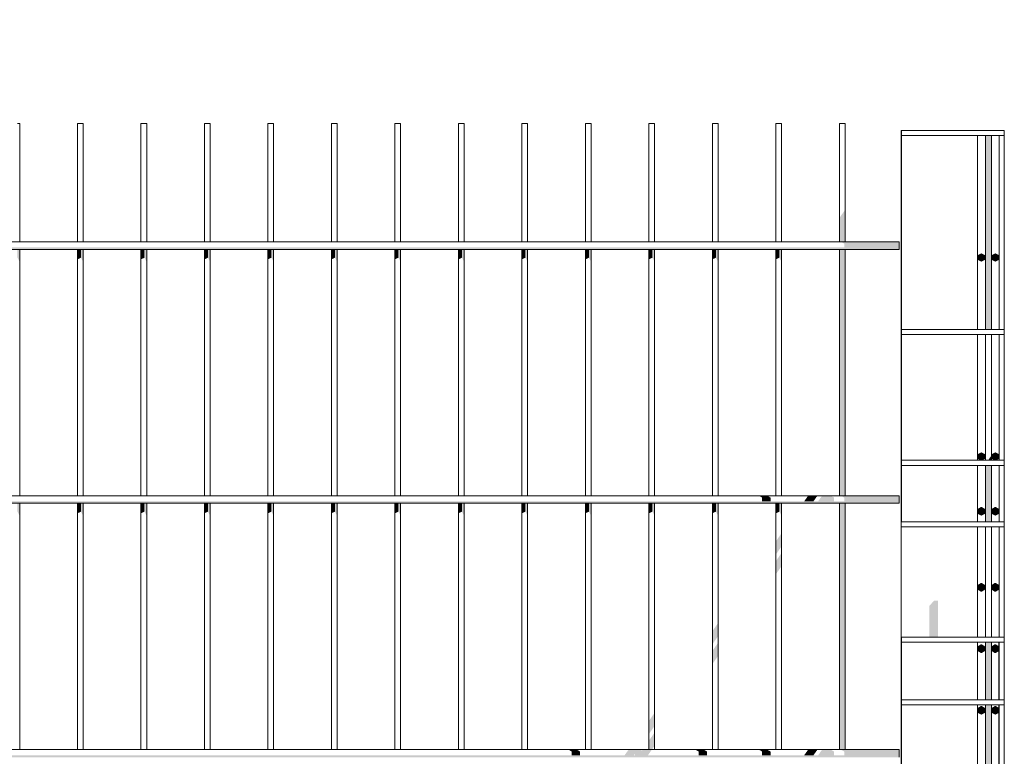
# Model space of a CAD drawing. Header units: metres. Extents: x -111 to -1, y -8 to 26.
# Tile 1052 of 1056: x -3.946 to -3.17, y 0.025 to 0.605. Entities that reach past the tile are written whole.
import ezdxf

# ---------------------------------------------------------------- set-up
doc = ezdxf.new("R2010")
doc.units = ezdxf.units.M
doc.header["$MEASUREMENT"] = 0
doc.layers.add('40 Absturzsicherung', color=7, linetype='Continuous')
doc.layers.add('94 Genehmigungsplanung Bemaßung', color=7, linetype='Continuous')
doc.styles.add('ERSTELLTER_STIL_2', font='arial.ttf')
doc.dimstyles.new('ERSTELLTER_STIL__1', dxfattribs={"dimtxt": 0.25, "dimasz": 0.19, "dimexe": 0.18, "dimexo": 0.1, "dimgap": 0, "dimtad": 1, "dimtih": 1, "dimtoh": 1, "dimzin": 0, "dimdsep": 46, "dimtxsty": 'ERSTELLTER_STIL_2', "dimblk": 'ARROWHEAD_6', "dimblk1": 'ARROWHEAD_6', "dimblk2": 'ARROWHEAD_6', "dimcen": 0.09, "dimclrd": 7, "dimclre": 7, "dimclrt": 7, "dimazin": 0, "dimtfac": 1, "dimtdec": 4, "dimtmove": 0, "dimatfit": 3, "dimfxl": 1, "dimtolj": 1, "dimtzin": 0, "dimarcsym": 0})

# ---------------------------------------------------------------- blocks, each defined once
blk = doc.blocks.new('*D130', base_point=(-27236.13209, 0))
at = {"layer": '94 Genehmigungsplanung Bemaßung', "color": 7, "linetype": 'Continuous', "lineweight": 13}
for p, q in [((-17.34109, 9.38425), (-17.34109, 9.75925)), ((-2.34191, 9.38425), (-2.34191, 9.75925)), ((-17.24109, 9.67175), (-17.44109, 9.47175)), ((-2.44191, 9.47175), (-2.24191, 9.67175)), ((-17.34109, 9.57175), (-2.34191, 9.57175)), ((-2.34191, 9.57175), (-2.19191, 9.57175))]:
    blk.add_line(p, q, dxfattribs=at)
at = {"layer": '94 Genehmigungsplanung Bemaßung', "color": 7, "lineweight": 13, "insert": (-10.27049, 9.62175), "char_height": 0.25, "attachment_point": 7, "style": 'ERSTELLTER_STIL_2'}
blk.add_mtext('\\A1;{\\pql;\\fArial|b0|i0|c0|p0;\\W1.000000;15,00}', dxfattribs=at)
blk = doc.blocks.new('ARROWHEAD_6')
at = {"color": 0, "linetype": 'Continuous', "lineweight": 0}
for p, q in [((-0.5, -0.5), (0.5, 0.5)), ((0, 0), (-1, 0))]:
    blk.add_line(p, q, dxfattribs=at)

msp = doc.modelspace()

# ---------------------------------------------------------------- hatches: boundary and pattern name
at = {"layer": '40 Absturzsicherung', "linetype": 'Continuous', "lineweight": 0, "true_color": 0x000000}
for points in [[(-3.25134, 0.25834), (-3.25135, 0.51408), (-3.25134, 0.25434)], [(-3.18505, 0.51408), (-3.18505, 0.36134), (-3.18268, 0.36134), (-3.18268, 0.51408)], [(-3.18268, 0.36134), (-3.1803, 0.36134), (-3.1803, 0.51408), (-3.18268, 0.51408)], [(-3.29728, 0.45312), (-3.30007, 0.44917), (-3.30007, 0.43048), (-3.29728, 0.43048)], [(-3.29555, 0.45556), (-3.29728, 0.45312), (-3.29728, 0.43048), (-3.29555, 0.43048)], [(-3.29627, 0.42898), (-3.25291, 0.42898), (-3.25291, 0.43048), (-3.29887, 0.43048)], [(-3.25291, 0.42898), (-3.29627, 0.42898), (-3.29627, 0.42598), (-3.25291, 0.42598)], [(-4.77804, 0.42598), (-4.77804, 0.42448), (-3.25291, 0.42448), (-3.25291, 0.42598)], [(-3.94555, 0.42448), (-3.94728, 0.42448), (-3.94728, 0.41789), (-3.94555, 0.41453)], [(-3.90007, 0.42448), (-3.90007, 0.41661), (-3.89728, 0.41789), (-3.89728, 0.42448)], [(-3.89728, 0.42448), (-3.89728, 0.41789), (-3.89555, 0.41453), (-3.89555, 0.42448)], [(-3.85007, 0.42448), (-3.85007, 0.41661), (-3.84728, 0.41789), (-3.84728, 0.42448)], [(-3.84728, 0.42448), (-3.84728, 0.41789), (-3.84555, 0.41453), (-3.84555, 0.42448)], [(-3.79728, 0.42448), (-3.80007, 0.42448), (-3.80007, 0.41661), (-3.79728, 0.41789)], [(-3.79728, 0.42448), (-3.79728, 0.41789), (-3.79555, 0.41453), (-3.79555, 0.42448)], [(-3.75007, 0.42448), (-3.75007, 0.41661), (-3.74728, 0.41789), (-3.74728, 0.42448)], [(-3.74728, 0.42448), (-3.74728, 0.41789), (-3.74555, 0.41453), (-3.74555, 0.42448)], [(-3.70007, 0.42448), (-3.70007, 0.41661), (-3.69728, 0.41789), (-3.69728, 0.42448)], [(-3.69728, 0.42448), (-3.69728, 0.41789), (-3.69555, 0.41453), (-3.69555, 0.42448)], [(-3.65007, 0.41661), (-3.64728, 0.41789), (-3.64728, 0.42448), (-3.65007, 0.42448)], [(-3.64555, 0.42448), (-3.64728, 0.42448), (-3.64728, 0.41789), (-3.64555, 0.41453)], [(-3.60007, 0.41661), (-3.59728, 0.41789), (-3.59728, 0.42448), (-3.60007, 0.42448)], [(-3.59728, 0.41789), (-3.59555, 0.41453), (-3.59555, 0.42448), (-3.59728, 0.42448)], [(-3.55007, 0.41661), (-3.54728, 0.41789), (-3.54728, 0.42448), (-3.55007, 0.42448)], [(-3.54728, 0.41789), (-3.54555, 0.41453), (-3.54555, 0.42448), (-3.54728, 0.42448)], [(-3.50007, 0.42448), (-3.50007, 0.41661), (-3.49728, 0.41789), (-3.49728, 0.42448)], [(-3.49728, 0.42448), (-3.49728, 0.41789), (-3.49555, 0.41453), (-3.49555, 0.42448)], [(-3.44728, 0.42448), (-3.45007, 0.42448), (-3.45007, 0.41661), (-3.44728, 0.41789)], [(-3.44728, 0.41789), (-3.44555, 0.41453), (-3.44555, 0.42448), (-3.44728, 0.42448)], [(-3.40007, 0.42448), (-3.40007, 0.41661), (-3.39728, 0.41789), (-3.39728, 0.42448)], [(-3.39728, 0.41789), (-3.39555, 0.41453), (-3.39555, 0.42448), (-3.39728, 0.42448)], [(-3.34728, 0.42448), (-3.35007, 0.42448), (-3.35007, 0.41661), (-3.34728, 0.41789)], [(-3.34728, 0.41789), (-3.34555, 0.41453), (-3.34555, 0.42448), (-3.34728, 0.42448)], [(-3.30007, 0.23048), (-3.29728, 0.23048), (-3.29728, 0.42448), (-3.30007, 0.42448)], [(-3.29728, 0.42448), (-3.29728, 0.23048), (-3.29555, 0.23048), (-3.29555, 0.42448)], [(-3.19094, 0.41658), (-3.19077, 0.41658), (-3.19077, 0.41958), (-3.19094, 0.41958)], [(-3.18558, 0.41658), (-3.18558, 0.41958), (-3.18818, 0.42108), (-3.19077, 0.41958), (-3.19077, 0.41658), (-3.18818, 0.41508)], [(-3.17994, 0.41658), (-3.17977, 0.41658), (-3.17977, 0.41958), (-3.17994, 0.41958)], [(-3.17458, 0.41658), (-3.17458, 0.41958), (-3.17718, 0.42108), (-3.17977, 0.41958), (-3.17977, 0.41658), (-3.17718, 0.41508)], [(-3.18834, 0.41508), (-3.18818, 0.41508), (-3.19077, 0.41658), (-3.19094, 0.41658)], [(-3.17734, 0.41508), (-3.17718, 0.41508), (-3.17977, 0.41658), (-3.17994, 0.41658)], [(-3.25134, 0.3238), (-3.25118, 0.32403), (-3.25118, 0.33438), (-3.25134, 0.33415)], [(-3.25118, 0.31882), (-3.25134, 0.31859), (-3.25134, 0.30824), (-3.25118, 0.30848)], [(-3.18558, 0.25984), (-3.18558, 0.26284), (-3.18818, 0.26434), (-3.19077, 0.26284), (-3.19077, 0.25984), (-3.18818, 0.25834)], [(-3.17458, 0.25984), (-3.17458, 0.26284), (-3.17718, 0.26434), (-3.17977, 0.26284), (-3.17977, 0.25984), (-3.17718, 0.25834)], [(-3.19094, 0.26284), (-3.19094, 0.25984), (-3.19077, 0.25984), (-3.19077, 0.26284)], [(-3.19077, 0.25984), (-3.19094, 0.25984), (-3.18834, 0.25834), (-3.18818, 0.25834)], [(-3.18296, 0.25834), (-3.18268, 0.25834), (-3.18268, 0.25874)], [(-3.1803, 0.2621), (-3.18268, 0.25874), (-3.18268, 0.25834), (-3.1803, 0.25834)], [(-3.17994, 0.26284), (-3.17994, 0.25984), (-3.17977, 0.25984), (-3.17977, 0.26284)], [(-3.17977, 0.25984), (-3.17994, 0.25984), (-3.17734, 0.25834), (-3.17718, 0.25834)], [(-3.18506, 0.25416), (-3.18506, 0.20994), (-3.18268, 0.20994), (-3.18268, 0.25434), (-3.18488, 0.25434)], [(-3.18268, 0.20994), (-3.1803, 0.20994), (-3.1803, 0.25416), (-3.18048, 0.25434), (-3.18268, 0.25434)], [(-4.77804, 0.22598), (-4.77804, 0.22448), (-3.25291, 0.22448), (-3.25291, 0.22598)], [(-3.36349, 0.23048), (-3.36089, 0.22898), (-3.35425, 0.22898), (-3.35685, 0.23048)], [(-3.36089, 0.22898), (-3.36089, 0.22598), (-3.35425, 0.22598), (-3.35425, 0.22898)], [(-3.3257, 0.22898), (-3.32782, 0.22598), (-3.32051, 0.22598), (-3.31839, 0.22898)], [(-3.3257, 0.22898), (-3.31839, 0.22898), (-3.31733, 0.23048), (-3.32464, 0.23048)], [(-3.31682, 0.22598), (-3.30426, 0.22598), (-3.30426, 0.22898), (-3.3147, 0.22898)], [(-3.31364, 0.23048), (-3.3147, 0.22898), (-3.30426, 0.22898), (-3.30648, 0.23027), (-3.30633, 0.23048)], [(-3.25291, 0.23048), (-3.29887, 0.23048), (-3.29627, 0.22898), (-3.25291, 0.22898)], [(-3.25291, 0.22898), (-3.29627, 0.22898), (-3.29627, 0.22598), (-3.25291, 0.22598)], [(-3.94728, 0.22448), (-3.94728, 0.2179), (-3.94555, 0.21453), (-3.94555, 0.22448)], [(-3.90007, 0.22448), (-3.90007, 0.21661), (-3.89728, 0.2179), (-3.89728, 0.22448)], [(-3.89728, 0.22448), (-3.89728, 0.2179), (-3.89555, 0.21453), (-3.89555, 0.22448)], [(-3.84728, 0.22448), (-3.85007, 0.22448), (-3.85007, 0.21661), (-3.84728, 0.2179)], [(-3.84555, 0.22448), (-3.84728, 0.22448), (-3.84728, 0.2179), (-3.84555, 0.21453)], [(-3.80007, 0.22448), (-3.80007, 0.21661), (-3.79728, 0.2179), (-3.79728, 0.22448)], [(-3.79555, 0.22448), (-3.79728, 0.22448), (-3.79728, 0.2179), (-3.79555, 0.21453)], [(-3.75007, 0.22448), (-3.75007, 0.21661), (-3.74728, 0.2179), (-3.74728, 0.22448)], [(-3.74728, 0.22448), (-3.74728, 0.2179), (-3.74555, 0.21453), (-3.74555, 0.22448)], [(-3.70007, 0.22448), (-3.70007, 0.21661), (-3.69728, 0.2179), (-3.69728, 0.22448)], [(-3.69728, 0.22448), (-3.69728, 0.2179), (-3.69555, 0.21453), (-3.69555, 0.22448)], [(-3.65007, 0.21661), (-3.64728, 0.2179), (-3.64728, 0.22448), (-3.65007, 0.22448)], [(-3.64728, 0.2179), (-3.64555, 0.21453), (-3.64555, 0.22448), (-3.64728, 0.22448)], [(-3.60007, 0.21661), (-3.59728, 0.2179), (-3.59728, 0.22448), (-3.60007, 0.22448)], [(-3.59728, 0.2179), (-3.59555, 0.21453), (-3.59555, 0.22448), (-3.59728, 0.22448)], [(-3.55007, 0.21661), (-3.54728, 0.2179), (-3.54728, 0.22448), (-3.55007, 0.22448)], [(-3.54728, 0.2179), (-3.54555, 0.21453), (-3.54555, 0.22448), (-3.54728, 0.22448)], [(-3.50007, 0.21661), (-3.49728, 0.2179), (-3.49728, 0.22448), (-3.50007, 0.22448)], [(-3.49728, 0.22448), (-3.49728, 0.2179), (-3.49555, 0.21453), (-3.49555, 0.22448)], [(-3.44728, 0.22448), (-3.45007, 0.22448), (-3.45007, 0.21661), (-3.44728, 0.2179)], [(-3.44728, 0.2179), (-3.44555, 0.21453), (-3.44555, 0.22448), (-3.44728, 0.22448)], [(-3.40007, 0.22448), (-3.40007, 0.21661), (-3.39728, 0.2179), (-3.39728, 0.22448)], [(-3.39728, 0.2179), (-3.39555, 0.21453), (-3.39555, 0.22448), (-3.39728, 0.22448)], [(-3.34728, 0.22448), (-3.35007, 0.22448), (-3.35007, 0.21661), (-3.34728, 0.2179)], [(-3.34728, 0.2179), (-3.34555, 0.21453), (-3.34555, 0.22448), (-3.34728, 0.22448)], [(-3.30007, 0.03048), (-3.29728, 0.03048), (-3.29728, 0.22448), (-3.30007, 0.22448)], [(-3.29728, 0.03048), (-3.29555, 0.03048), (-3.29555, 0.22448), (-3.29728, 0.22448)], [(-3.19094, 0.21658), (-3.19077, 0.21658), (-3.19077, 0.21958), (-3.19094, 0.21958)], [(-3.18558, 0.21658), (-3.18558, 0.21958), (-3.18818, 0.22108), (-3.19077, 0.21958), (-3.19077, 0.21658), (-3.18818, 0.21508)], [(-3.17994, 0.21658), (-3.17977, 0.21658), (-3.17977, 0.21958), (-3.17994, 0.21958)], [(-3.17458, 0.21658), (-3.17458, 0.21958), (-3.17718, 0.22108), (-3.17977, 0.21958), (-3.17977, 0.21658), (-3.17718, 0.21508)], [(-3.18834, 0.21508), (-3.18818, 0.21508), (-3.19077, 0.21658), (-3.19094, 0.21658)], [(-3.17734, 0.21508), (-3.17718, 0.21508), (-3.17977, 0.21658), (-3.17994, 0.21658)], [(-3.34728, 0.19847), (-3.35007, 0.19452), (-3.35007, 0.18417), (-3.34728, 0.18812)], [(-3.34728, 0.18812), (-3.34555, 0.19057), (-3.34555, 0.20091), (-3.34728, 0.19847)], [(-3.34728, 0.18291), (-3.35007, 0.17896), (-3.35007, 0.16861), (-3.34728, 0.17256)], [(-3.34728, 0.17256), (-3.34555, 0.17501), (-3.34555, 0.18536), (-3.34728, 0.18291)], [(-3.19111, 0.15984), (-3.19111, 0.15684), (-3.19077, 0.15684), (-3.19077, 0.15984)], [(-3.19077, 0.15684), (-3.19111, 0.15684), (-3.18851, 0.15534), (-3.18818, 0.15534)], [(-3.18558, 0.15684), (-3.18558, 0.15984), (-3.18818, 0.16134), (-3.19077, 0.15984), (-3.19077, 0.15684), (-3.18818, 0.15534)], [(-3.18011, 0.15984), (-3.18011, 0.15684), (-3.17977, 0.15684), (-3.17977, 0.15984)], [(-3.17977, 0.15684), (-3.18011, 0.15684), (-3.17751, 0.15534), (-3.17718, 0.15534)], [(-3.17458, 0.15684), (-3.17458, 0.15984), (-3.17718, 0.16134), (-3.17977, 0.15984), (-3.17977, 0.15684), (-3.17718, 0.15534)], [(-3.22542, 0.14781), (-3.22912, 0.14385), (-3.22912, 0.11906), (-3.22248, 0.11906), (-3.22248, 0.14781)], [(-3.39728, 0.12775), (-3.40007, 0.1238), (-3.40007, 0.11345), (-3.39728, 0.1174)], [(-3.39555, 0.1302), (-3.39728, 0.12775), (-3.39728, 0.1174), (-3.39555, 0.11985)], [(-3.40007, 0.09789), (-3.39728, 0.10185), (-3.39728, 0.1122), (-3.40007, 0.10824)], [(-3.39728, 0.10185), (-3.39555, 0.10429), (-3.39555, 0.11464), (-3.39728, 0.1122)], [(-3.25151, -0.42404), (-3.25151, -0.4245), (-3.25151, 0.11506)], [(-3.19111, 0.11144), (-3.19111, 0.10844), (-3.19077, 0.10844), (-3.19077, 0.11144)], [(-3.18558, 0.10844), (-3.18558, 0.11144), (-3.18818, 0.11294), (-3.19077, 0.11144), (-3.19077, 0.10844), (-3.18818, 0.10694)], [(-3.18506, 0.11488), (-3.18506, 0.06983), (-3.18268, 0.06983), (-3.18268, 0.11506), (-3.18488, 0.11506)], [(-3.18268, 0.11506), (-3.18268, 0.06983), (-3.1803, 0.06983), (-3.1803, 0.11488), (-3.18048, 0.11506)], [(-3.18011, 0.11144), (-3.18011, 0.10844), (-3.17977, 0.10844), (-3.17977, 0.11144)], [(-3.17458, 0.10844), (-3.17458, 0.11144), (-3.17718, 0.11294), (-3.17977, 0.11144), (-3.17977, 0.10844), (-3.17718, 0.10694)], [(-3.19077, 0.10844), (-3.19111, 0.10844), (-3.18851, 0.10694), (-3.18818, 0.10694)], [(-3.17977, 0.10844), (-3.18011, 0.10844), (-3.17751, 0.10694), (-3.17718, 0.10694)], [(-3.25134, 0.06583), (-3.25134, -0.47179), (-3.25134, -0.47212)], [(-3.25118, 0.06583), (-3.25118, -0.4877), (-3.25117, -0.48816)], [(-3.19094, 0.06284), (-3.19094, 0.05984), (-3.19077, 0.05984), (-3.19077, 0.06284)], [(-3.18558, 0.05984), (-3.18558, 0.06284), (-3.18818, 0.06434), (-3.19077, 0.06284), (-3.19077, 0.05984), (-3.18818, 0.05834)], [(-3.18506, -0.004), (-3.18268, -0.004), (-3.18268, 0.06583), (-3.18488, 0.06583), (-3.18506, 0.06565)], [(-3.18268, -0.004), (-3.18033, -0.004), (-3.18033, -0.48945), (-3.1803, -0.48945), (-3.1803, 0.06565), (-3.18048, 0.06583), (-3.18268, 0.06583)], [(-3.17994, 0.06284), (-3.17994, 0.05984), (-3.17977, 0.05984), (-3.17977, 0.06284)], [(-3.17458, 0.05984), (-3.17458, 0.06284), (-3.17718, 0.06434), (-3.17977, 0.06284), (-3.17977, 0.05984), (-3.17718, 0.05834)], [(-3.17451, 0.06583), (-3.17451, -0.4259), (-3.17451, -0.42633)], [(-3.17434, 0.06583), (-3.17434, -0.47371), (-3.17434, -0.47398)], [(-3.17418, 0.06583), (-3.17418, -0.48956), (-3.17417, -0.48999)], [(-3.45007, 0.04273), (-3.44728, 0.04669), (-3.44728, 0.05704), (-3.45007, 0.05308)], [(-3.44555, 0.05948), (-3.44728, 0.05704), (-3.44728, 0.04669), (-3.44555, 0.04913)], [(-3.19077, 0.05984), (-3.19094, 0.05984), (-3.18834, 0.05834), (-3.18818, 0.05834)], [(-3.17977, 0.05984), (-3.17994, 0.05984), (-3.17734, 0.05834), (-3.17718, 0.05834)], [(-3.45007, 0.03048), (-3.44773, 0.03048), (-3.44728, 0.03113), (-3.44728, 0.04148), (-3.45007, 0.03753)], [(-3.44555, 0.04392), (-3.44728, 0.04148), (-3.44728, 0.03113), (-3.44555, 0.03357)], [(-4.77804, 0.02598), (-4.77804, 0.02448), (-3.25291, 0.02448), (-3.25291, 0.02598)], [(-3.51346, 0.03048), (-3.51086, 0.02898), (-3.50422, 0.02898), (-3.50682, 0.03048)], [(-3.51086, 0.02898), (-3.51086, 0.02598), (-3.50422, 0.02598), (-3.50422, 0.02898)], [(-3.46711, 0.02898), (-3.46923, 0.02598), (-3.46192, 0.02598), (-3.46087, 0.02746), (-3.46087, 0.02598), (-3.45092, 0.02598), (-3.44879, 0.02898)], [(-3.46711, 0.02898), (-3.44879, 0.02898), (-3.44773, 0.03048), (-3.45505, 0.03048), (-3.45557, 0.02975), (-3.45683, 0.03048), (-3.46605, 0.03048)], [(-3.40684, 0.03048), (-3.41348, 0.03048), (-3.41088, 0.02898), (-3.40424, 0.02898)], [(-3.41088, 0.02598), (-3.40424, 0.02598), (-3.40424, 0.02898), (-3.41088, 0.02898)], [(-3.36349, 0.03048), (-3.36089, 0.02898), (-3.35425, 0.02898), (-3.35685, 0.03048)], [(-3.35425, 0.02898), (-3.36089, 0.02898), (-3.36089, 0.02598), (-3.35425, 0.02598)], [(-3.3257, 0.02898), (-3.32782, 0.02598), (-3.32051, 0.02598), (-3.31839, 0.02898)], [(-3.3257, 0.02898), (-3.31839, 0.02898), (-3.31733, 0.03048), (-3.32464, 0.03048)], [(-3.31682, 0.02598), (-3.30426, 0.02598), (-3.30426, 0.02898), (-3.3147, 0.02898)], [(-3.31364, 0.03048), (-3.3147, 0.02898), (-3.30426, 0.02898), (-3.30648, 0.03027), (-3.30633, 0.03048)], [(-3.25291, 0.03048), (-3.29887, 0.03048), (-3.29627, 0.02898), (-3.25291, 0.02898)], [(-3.25291, 0.02898), (-3.29627, 0.02898), (-3.29627, 0.02598), (-3.25291, 0.02598)]]:
    msp.add_hatch(color=18, dxfattribs=at).paths.add_polyline_path(points)

# ---------------------------------------------------------------- linework, layer by layer
at = {"layer": '40 Absturzsicherung', "color": 7, "linetype": 'Continuous', "lineweight": 13}
for p, q in [((-3.94555, 0.52348), (-3.94728, 0.52348)), ((-3.94555, 0.43048), (-3.94555, 0.52348)), ((-3.89728, 0.52348), (-3.90007, 0.52348)), ((-3.90007, 0.43048), (-3.90007, 0.52348)), ((-3.89555, 0.52348), (-3.89728, 0.52348)), ((-3.89555, 0.43048), (-3.89555, 0.52348)), ((-3.84728, 0.52348), (-3.85007, 0.52348)), ((-3.85007, 0.43048), (-3.85007, 0.52348)), ((-3.84555, 0.52348), (-3.84728, 0.52348)), ((-3.84555, 0.43048), (-3.84555, 0.52348)), ((-3.79728, 0.52348), (-3.80007, 0.52348)), ((-3.80007, 0.43048), (-3.80007, 0.52348)), ((-3.79555, 0.52348), (-3.79728, 0.52348)), ((-3.79555, 0.43048), (-3.79555, 0.52348)), ((-3.74728, 0.52348), (-3.75007, 0.52348)), ((-3.75007, 0.43048), (-3.75007, 0.52348)), ((-3.74555, 0.52348), (-3.74728, 0.52348)), ((-3.74555, 0.43048), (-3.74555, 0.52348)), ((-3.69728, 0.52348), (-3.70007, 0.52348)), ((-3.70007, 0.43048), (-3.70007, 0.52348)), ((-3.69555, 0.52348), (-3.69728, 0.52348)), ((-3.69555, 0.43048), (-3.69555, 0.52348)), ((-3.64728, 0.52348), (-3.65007, 0.52348)), ((-3.65007, 0.43048), (-3.65007, 0.52348)), ((-3.64555, 0.52348), (-3.64728, 0.52348)), ((-3.64555, 0.43048), (-3.64555, 0.52348)), ((-3.59728, 0.52348), (-3.60007, 0.52348)), ((-3.60007, 0.43048), (-3.60007, 0.52348)), ((-3.59555, 0.52348), (-3.59728, 0.52348)), ((-3.59555, 0.43048), (-3.59555, 0.52348)), ((-3.54728, 0.52348), (-3.55007, 0.52348)), ((-3.55007, 0.43048), (-3.55007, 0.52348)), ((-3.54555, 0.52348), (-3.54728, 0.52348)), ((-3.54555, 0.43048), (-3.54555, 0.52348)), ((-3.49728, 0.52348), (-3.50007, 0.52348)), ((-3.50007, 0.43048), (-3.50007, 0.52348)), ((-3.49555, 0.52348), (-3.49728, 0.52348)), ((-3.49555, 0.43048), (-3.49555, 0.52348)), ((-3.44728, 0.52348), (-3.45007, 0.52348)), ((-3.45007, 0.43048), (-3.45007, 0.52348)), ((-3.44555, 0.52348), (-3.44728, 0.52348)), ((-3.44555, 0.43048), (-3.44555, 0.52348)), ((-3.39728, 0.52348), (-3.40007, 0.52348)), ((-3.40007, 0.43048), (-3.40007, 0.52348)), ((-3.39555, 0.52348), (-3.39728, 0.52348)), ((-3.39555, 0.43048), (-3.39555, 0.52348)), ((-3.34728, 0.52348), (-3.35007, 0.52348)), ((-3.35007, 0.43048), (-3.35007, 0.52348)), ((-3.34555, 0.52348), (-3.34728, 0.52348)), ((-3.34555, 0.43048), (-3.34555, 0.52348)), ((-3.29728, 0.52348), (-3.30007, 0.52348)), ((-3.30007, 0.43048), (-3.30007, 0.52348)), ((-3.29555, 0.52348), (-3.29728, 0.52348)), ((-3.29555, 0.43048), (-3.29555, 0.52348)), ((-3.25117, 0.51808), (-3.25134, 0.51808)), ((-3.25134, 0.51408), (-3.25134, 0.51808)), ((-3.25118, 0.51408), (-3.25134, 0.51408)), ((-3.25134, 0.25834), (-3.25134, 0.51408)), ((-3.17017, 0.51808), (-3.25117, 0.51808)), ((-3.25117, 0.51408), (-3.25117, 0.51808)), ((-3.19117, 0.51408), (-3.25117, 0.51408)), ((-3.25117, 0.36134), (-3.25117, 0.51408)), ((-3.19117, 0.36134), (-3.19117, 0.51408)), ((-3.17417, 0.51408), (-3.19117, 0.51408)), ((-3.18505, 0.36134), (-3.18505, 0.51408)), ((-3.1803, 0.36134), (-3.1803, 0.51408)), ((-3.17434, 0.36134), (-3.17434, 0.51408)), ((-3.17017, 0.51408), (-3.17417, 0.51408)), ((-3.17417, 0.36134), (-3.17417, 0.51408)), ((-3.17017, 0.51408), (-3.17017, 0.51808)), ((-3.17017, 0.36134), (-3.17017, 0.51408)), ((-4.77804, 0.43048), (-3.25291, 0.43048)), ((-3.25291, 0.42898), (-3.25291, 0.43048)), ((-3.25291, 0.42598), (-3.25291, 0.42898)), ((-4.77804, 0.42448), (-3.25291, 0.42448)), ((-3.94555, 0.23048), (-3.94555, 0.42448)), ((-3.90007, 0.23048), (-3.90007, 0.42448)), ((-3.89555, 0.23048), (-3.89555, 0.42448)), ((-3.85007, 0.23048), (-3.85007, 0.42448)), ((-3.84555, 0.23048), (-3.84555, 0.42448)), ((-3.80007, 0.23048), (-3.80007, 0.42448)), ((-3.79555, 0.23048), (-3.79555, 0.42448)), ((-3.75007, 0.23048), (-3.75007, 0.42448)), ((-3.74555, 0.23048), (-3.74555, 0.42448)), ((-3.70007, 0.23048), (-3.70007, 0.42448)), ((-3.69555, 0.23048), (-3.69555, 0.42448)), ((-3.65007, 0.23048), (-3.65007, 0.42448)), ((-3.64555, 0.23048), (-3.64555, 0.42448)), ((-3.60007, 0.23048), (-3.60007, 0.42448)), ((-3.59555, 0.23048), (-3.59555, 0.42448)), ((-3.55007, 0.23048), (-3.55007, 0.42448)), ((-3.54555, 0.23048), (-3.54555, 0.42448)), ((-3.50007, 0.23048), (-3.50007, 0.42448)), ((-3.49555, 0.23048), (-3.49555, 0.42448)), ((-3.45007, 0.23048), (-3.45007, 0.42448)), ((-3.44555, 0.23048), (-3.44555, 0.42448)), ((-3.40007, 0.23048), (-3.40007, 0.42448)), ((-3.39555, 0.23048), (-3.39555, 0.42448)), ((-3.35007, 0.23048), (-3.35007, 0.42448)), ((-3.34555, 0.23048), (-3.34555, 0.42448)), ((-3.30007, 0.23048), (-3.30007, 0.42448)), ((-3.29555, 0.23048), (-3.29555, 0.42448)), ((-3.25291, 0.42448), (-3.25291, 0.42598)), ((-3.19094, 0.41958), (-3.18834, 0.42108)), ((-3.19094, 0.41658), (-3.19094, 0.41958)), ((-3.19077, 0.41958), (-3.18818, 0.42108)), ((-3.19077, 0.41658), (-3.19077, 0.41958)), ((-3.18834, 0.42108), (-3.18818, 0.42108)), ((-3.18818, 0.42108), (-3.18558, 0.41958)), ((-3.18558, 0.41958), (-3.18558, 0.41658)), ((-3.17994, 0.41958), (-3.17734, 0.42108)), ((-3.17994, 0.41658), (-3.17994, 0.41958)), ((-3.17977, 0.41958), (-3.17718, 0.42108)), ((-3.17977, 0.41658), (-3.17977, 0.41958)), ((-3.17734, 0.42108), (-3.17718, 0.42108)), ((-3.17718, 0.42108), (-3.17458, 0.41958)), ((-3.17458, 0.41958), (-3.17458, 0.41658)), ((-3.18834, 0.41508), (-3.19094, 0.41658)), ((-3.18818, 0.41508), (-3.19077, 0.41658)), ((-3.18834, 0.41508), (-3.18818, 0.41508)), ((-3.18558, 0.41658), (-3.18818, 0.41508)), ((-3.17734, 0.41508), (-3.17994, 0.41658)), ((-3.17718, 0.41508), (-3.17977, 0.41658)), ((-3.17734, 0.41508), (-3.17718, 0.41508)), ((-3.17458, 0.41658), (-3.17718, 0.41508)), ((-3.17017, 0.36134), (-3.25117, 0.36134)), ((-3.25117, 0.35734), (-3.25117, 0.36134)), ((-3.19117, 0.35734), (-3.25117, 0.35734)), ((-3.25117, 0.25834), (-3.25117, 0.35734)), ((-3.19117, 0.25834), (-3.19117, 0.35734)), ((-3.17417, 0.35734), (-3.19117, 0.35734)), ((-3.18506, 0.25834), (-3.18506, 0.35734)), ((-3.1803, 0.25834), (-3.1803, 0.35734)), ((-3.17434, 0.25834), (-3.17434, 0.35734)), ((-3.17017, 0.35734), (-3.17417, 0.35734)), ((-3.17417, 0.25834), (-3.17417, 0.35734)), ((-3.17017, 0.35734), (-3.17017, 0.36134)), ((-3.17017, 0.25834), (-3.17017, 0.35734)), ((-3.19094, 0.26284), (-3.18834, 0.26434)), ((-3.19077, 0.26284), (-3.18818, 0.26434)), ((-3.18834, 0.26434), (-3.18818, 0.26434)), ((-3.18818, 0.26434), (-3.18558, 0.26284)), ((-3.17994, 0.26284), (-3.17734, 0.26434)), ((-3.17977, 0.26284), (-3.17718, 0.26434)), ((-3.17734, 0.26434), (-3.17718, 0.26434)), ((-3.17718, 0.26434), (-3.17458, 0.26284)), ((-3.25117, 0.25834), (-3.25134, 0.25834)), ((-3.25134, 0.25434), (-3.25134, 0.25834)), ((-3.17017, 0.25834), (-3.25117, 0.25834)), ((-3.25117, 0.25434), (-3.25117, 0.25834)), ((-3.19094, 0.25984), (-3.19094, 0.26284)), ((-3.18834, 0.25834), (-3.19094, 0.25984)), ((-3.19077, 0.25984), (-3.19077, 0.26284)), ((-3.18818, 0.25834), (-3.19077, 0.25984)), ((-3.18558, 0.25984), (-3.18818, 0.25834)), ((-3.18558, 0.26284), (-3.18558, 0.25984)), ((-3.17994, 0.25984), (-3.17994, 0.26284)), ((-3.17734, 0.25834), (-3.17994, 0.25984)), ((-3.17977, 0.25984), (-3.17977, 0.26284)), ((-3.17718, 0.25834), (-3.17977, 0.25984)), ((-3.17458, 0.25984), (-3.17718, 0.25834)), ((-3.17458, 0.26284), (-3.17458, 0.25984)), ((-3.17017, 0.25434), (-3.17017, 0.25834)), ((-3.25118, 0.25434), (-3.25134, 0.25434)), ((-3.25134, 0.20994), (-3.25134, 0.25434)), ((-3.19117, 0.25434), (-3.25117, 0.25434)), ((-3.25117, 0.20994), (-3.25117, 0.25434)), ((-3.19117, 0.20994), (-3.19117, 0.25434)), ((-3.17417, 0.25434), (-3.19117, 0.25434)), ((-3.18506, 0.20994), (-3.18506, 0.25434)), ((-3.1803, 0.20994), (-3.1803, 0.25434)), ((-3.17434, 0.20994), (-3.17434, 0.25434)), ((-3.17017, 0.25434), (-3.17417, 0.25434)), ((-3.17417, 0.20994), (-3.17417, 0.25434)), ((-3.17017, 0.11906), (-3.17017, 0.25434)), ((-4.77804, 0.23048), (-3.25291, 0.23048)), ((-3.25291, 0.22898), (-3.25291, 0.23048)), ((-3.25291, 0.22598), (-3.25291, 0.22898)), ((-3.25291, 0.22448), (-3.25291, 0.22598)), ((-4.77804, 0.22448), (-3.25291, 0.22448)), ((-3.94555, 0.03048), (-3.94555, 0.22448)), ((-3.90007, 0.03048), (-3.90007, 0.22448)), ((-3.89555, 0.03048), (-3.89555, 0.22448)), ((-3.85007, 0.03048), (-3.85007, 0.22448)), ((-3.84555, 0.03048), (-3.84555, 0.22448)), ((-3.80007, 0.03048), (-3.80007, 0.22448)), ((-3.79555, 0.03048), (-3.79555, 0.22448)), ((-3.75007, 0.03048), (-3.75007, 0.22448)), ((-3.74555, 0.03048), (-3.74555, 0.22448)), ((-3.70007, 0.03048), (-3.70007, 0.22448)), ((-3.69555, 0.03048), (-3.69555, 0.22448)), ((-3.65007, 0.03048), (-3.65007, 0.22448)), ((-3.64555, 0.03048), (-3.64555, 0.22448)), ((-3.60007, 0.03048), (-3.60007, 0.22448)), ((-3.59555, 0.03048), (-3.59555, 0.22448)), ((-3.55007, 0.03048), (-3.55007, 0.22448)), ((-3.54555, 0.03048), (-3.54555, 0.22448)), ((-3.50007, 0.03048), (-3.50007, 0.22448)), ((-3.49555, 0.03048), (-3.49555, 0.22448)), ((-3.45007, 0.03048), (-3.45007, 0.22448)), ((-3.44555, 0.03048), (-3.44555, 0.22448)), ((-3.40007, 0.03048), (-3.40007, 0.22448)), ((-3.39555, 0.03048), (-3.39555, 0.22448)), ((-3.35007, 0.03048), (-3.35007, 0.22448)), ((-3.34555, 0.03048), (-3.34555, 0.22448)), ((-3.30007, 0.03048), (-3.30007, 0.22448)), ((-3.29555, 0.03048), (-3.29555, 0.22448)), ((-3.19094, 0.21958), (-3.18834, 0.22108)), ((-3.19094, 0.21658), (-3.19094, 0.21958)), ((-3.19077, 0.21958), (-3.18818, 0.22108)), ((-3.19077, 0.21658), (-3.19077, 0.21958)), ((-3.18834, 0.22108), (-3.18818, 0.22108)), ((-3.18818, 0.22108), (-3.18558, 0.21958)), ((-3.18558, 0.21958), (-3.18558, 0.21658)), ((-3.17994, 0.21958), (-3.17734, 0.22108)), ((-3.17994, 0.21658), (-3.17994, 0.21958)), ((-3.17977, 0.21958), (-3.17718, 0.22108)), ((-3.17977, 0.21658), (-3.17977, 0.21958)), ((-3.17734, 0.22108), (-3.17718, 0.22108)), ((-3.17718, 0.22108), (-3.17458, 0.21958)), ((-3.17458, 0.21958), (-3.17458, 0.21658)), ((-3.17034, 0.20994), (-3.25134, 0.20994)), ((-3.25134, 0.20594), (-3.25134, 0.20994)), ((-3.18834, 0.21508), (-3.19094, 0.21658)), ((-3.18818, 0.21508), (-3.19077, 0.21658)), ((-3.18834, 0.21508), (-3.18818, 0.21508)), ((-3.18558, 0.21658), (-3.18818, 0.21508)), ((-3.17734, 0.21508), (-3.17994, 0.21658)), ((-3.17718, 0.21508), (-3.17977, 0.21658)), ((-3.17734, 0.21508), (-3.17718, 0.21508)), ((-3.17458, 0.21658), (-3.17718, 0.21508)), ((-3.17034, 0.20594), (-3.17034, 0.20994)), ((-3.19134, 0.20594), (-3.25134, 0.20594)), ((-3.25134, 0.11906), (-3.25134, 0.20594)), ((-3.19134, 0.11906), (-3.19134, 0.20594)), ((-3.18521, 0.20594), (-3.19134, 0.20594)), ((-3.19117, 0.11906), (-3.19117, 0.20594)), ((-3.18268, 0.20594), (-3.18506, 0.20594)), ((-3.18506, 0.11906), (-3.18506, 0.20594)), ((-3.1803, 0.20594), (-3.18268, 0.20594)), ((-3.17434, 0.20594), (-3.1803, 0.20594)), ((-3.1803, 0.11906), (-3.1803, 0.20594)), ((-3.17034, 0.20594), (-3.17434, 0.20594)), ((-3.17434, 0.11906), (-3.17434, 0.20594)), ((-3.17034, 0.11906), (-3.17034, 0.20594)), ((-3.19111, 0.15984), (-3.18851, 0.16134)), ((-3.19111, 0.15684), (-3.19111, 0.15984)), ((-3.18851, 0.15534), (-3.19111, 0.15684)), ((-3.19077, 0.15984), (-3.18818, 0.16134)), ((-3.19077, 0.15684), (-3.19077, 0.15984)), ((-3.18818, 0.15534), (-3.19077, 0.15684)), ((-3.18851, 0.16134), (-3.18818, 0.16134)), ((-3.18851, 0.15534), (-3.18818, 0.15534)), ((-3.18818, 0.16134), (-3.18558, 0.15984)), ((-3.18558, 0.15684), (-3.18818, 0.15534)), ((-3.18558, 0.15984), (-3.18558, 0.15684)), ((-3.18011, 0.15984), (-3.17751, 0.16134)), ((-3.18011, 0.15684), (-3.18011, 0.15984)), ((-3.17751, 0.15534), (-3.18011, 0.15684)), ((-3.17977, 0.15984), (-3.17718, 0.16134)), ((-3.17977, 0.15684), (-3.17977, 0.15984)), ((-3.17718, 0.15534), (-3.17977, 0.15684)), ((-3.17751, 0.16134), (-3.17718, 0.16134)), ((-3.17751, 0.15534), (-3.17718, 0.15534)), ((-3.17718, 0.16134), (-3.17458, 0.15984)), ((-3.17458, 0.15684), (-3.17718, 0.15534)), ((-3.17458, 0.15984), (-3.17458, 0.15684)), ((-3.25134, 0.11906), (-3.25151, 0.11906)), ((-3.25151, 0.11506), (-3.25151, 0.11906)), ((-3.25118, 0.11906), (-3.25134, 0.11906)), ((-3.25134, 0.11506), (-3.25134, 0.11906)), ((-3.17017, 0.11906), (-3.25117, 0.11906)), ((-3.25117, 0.11506), (-3.25117, 0.11906)), ((-3.17017, 0.11506), (-3.17017, 0.11906)), ((-3.25134, 0.11506), (-3.25151, 0.11506)), ((-3.25151, -0.42442), (-3.25151, 0.11506)), ((-3.25118, 0.11506), (-3.25134, 0.11506)), ((-3.25134, 0.06983), (-3.25134, 0.11506)), ((-3.19117, 0.11506), (-3.25117, 0.11506)), ((-3.25117, 0.06983), (-3.25117, 0.11506)), ((-3.19117, 0.06983), (-3.19117, 0.11506)), ((-3.17417, 0.11506), (-3.19117, 0.11506)), ((-3.19111, 0.11144), (-3.18851, 0.11294)), ((-3.19111, 0.10844), (-3.19111, 0.11144)), ((-3.19077, 0.11144), (-3.18818, 0.11294)), ((-3.19077, 0.10844), (-3.19077, 0.11144)), ((-3.18851, 0.11294), (-3.18818, 0.11294)), ((-3.18818, 0.11294), (-3.18558, 0.11144)), ((-3.18558, 0.11144), (-3.18558, 0.10844)), ((-3.18506, 0.06983), (-3.18506, 0.11506)), ((-3.1803, 0.06983), (-3.1803, 0.11506)), ((-3.18011, 0.11144), (-3.17751, 0.11294)), ((-3.18011, 0.10844), (-3.18011, 0.11144)), ((-3.17977, 0.11144), (-3.17718, 0.11294)), ((-3.17977, 0.10844), (-3.17977, 0.11144)), ((-3.17751, 0.11294), (-3.17718, 0.11294)), ((-3.17718, 0.11294), (-3.17458, 0.11144)), ((-3.17458, 0.11144), (-3.17458, 0.10844)), ((-3.17451, 0.06983), (-3.17451, 0.11506)), ((-3.17434, 0.06983), (-3.17434, 0.11506)), ((-3.17017, 0.11506), (-3.17417, 0.11506)), ((-3.17417, 0.06983), (-3.17417, 0.11506)), ((-3.17017, 0.06983), (-3.17017, 0.11506)), ((-3.18851, 0.10694), (-3.19111, 0.10844)), ((-3.18818, 0.10694), (-3.19077, 0.10844)), ((-3.18851, 0.10694), (-3.18818, 0.10694)), ((-3.18558, 0.10844), (-3.18818, 0.10694)), ((-3.17751, 0.10694), (-3.18011, 0.10844)), ((-3.17718, 0.10694), (-3.17977, 0.10844)), ((-3.17751, 0.10694), (-3.17718, 0.10694)), ((-3.17458, 0.10844), (-3.17718, 0.10694)), ((-3.25118, 0.06983), (-3.25134, 0.06983)), ((-3.25134, 0.06583), (-3.25134, 0.06983)), ((-3.17017, 0.06983), (-3.25117, 0.06983)), ((-3.25117, 0.06583), (-3.25117, 0.06983)), ((-3.17017, 0.06583), (-3.17017, 0.06983)), ((-3.25118, 0.06583), (-3.25134, 0.06583)), ((-3.25134, -0.47216), (-3.25134, 0.06583)), ((-3.19117, 0.06583), (-3.25117, 0.06583)), ((-3.25117, -0.48808), (-3.25117, 0.06583)), ((-3.19117, -0.48957), (-3.19117, 0.06583)), ((-3.17417, 0.06583), (-3.19117, 0.06583)), ((-3.19094, 0.06284), (-3.18834, 0.06434)), ((-3.19094, 0.05984), (-3.19094, 0.06284)), ((-3.19077, 0.06284), (-3.18818, 0.06434)), ((-3.19077, 0.05984), (-3.19077, 0.06284)), ((-3.18834, 0.06434), (-3.18818, 0.06434)), ((-3.18818, 0.06434), (-3.18558, 0.06284)), ((-3.18558, 0.06284), (-3.18558, 0.05984)), ((-3.18506, -0.004), (-3.18506, 0.06583)), ((-3.1803, -0.48945), (-3.1803, 0.06583)), ((-3.17994, 0.06284), (-3.17734, 0.06434)), ((-3.17994, 0.05984), (-3.17994, 0.06284)), ((-3.17977, 0.06284), (-3.17718, 0.06434)), ((-3.17977, 0.05984), (-3.17977, 0.06284)), ((-3.17734, 0.06434), (-3.17718, 0.06434)), ((-3.17718, 0.06434), (-3.17458, 0.06284)), ((-3.17458, 0.06284), (-3.17458, 0.05984)), ((-3.17451, -0.42633), (-3.17451, 0.06583)), ((-3.17434, -0.47407), (-3.17434, 0.06583)), ((-3.17017, 0.06583), (-3.17417, 0.06583)), ((-3.17417, -0.48999), (-3.17417, 0.06583)), ((-3.17017, -0.49009), (-3.17017, 0.06583)), ((-3.18834, 0.05834), (-3.19094, 0.05984)), ((-3.18818, 0.05834), (-3.19077, 0.05984)), ((-3.18834, 0.05834), (-3.18818, 0.05834)), ((-3.18558, 0.05984), (-3.18818, 0.05834)), ((-3.17734, 0.05834), (-3.17994, 0.05984)), ((-3.17718, 0.05834), (-3.17977, 0.05984)), ((-3.17734, 0.05834), (-3.17718, 0.05834)), ((-3.17458, 0.05984), (-3.17718, 0.05834)), ((-4.77804, 0.03048), (-3.25291, 0.03048)), ((-3.25291, 0.02898), (-3.25291, 0.03048)), ((-3.25291, 0.02598), (-3.25291, 0.02898)), ((-3.25291, 0.02448), (-3.25291, 0.02598))]:
    msp.add_line(p, q, dxfattribs=at)

# ---------------------------------------------------------------- dimensions: what is measured, and where the dimension line sits
at = {"layer": '94 Genehmigungsplanung Bemaßung', "color": 7, "linetype": 'Continuous', "lineweight": 13}
dim = msp.add_linear_dim(base=(-2.34191, 9.57175), p1=(-17.34109, -0.4), p2=(-2.34191, 25.35), dimstyle='ERSTELLTER_STIL__1', dxfattribs=at)
dim.commit()
dim.dimension.update_dxf_attribs({"geometry": '*D130', "text_midpoint": (-9.85171, 9.74675), "dimtype": 160})

doc.saveas('drawing.dxf')
